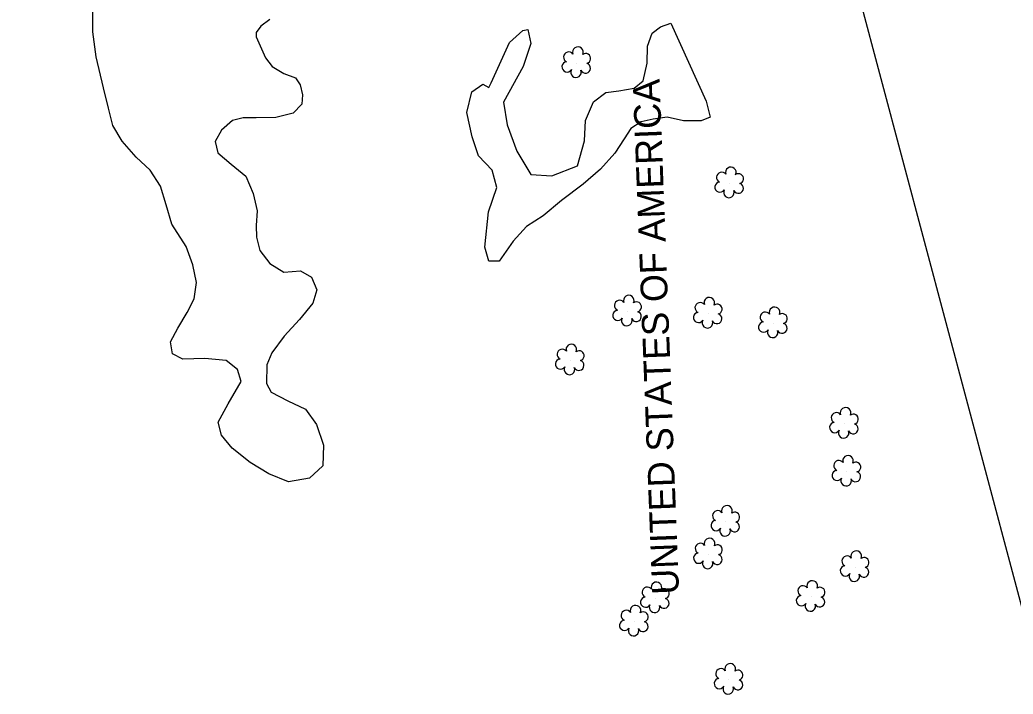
# Model space of a CAD drawing. Extents: x 3040896 to 3051146, y 687568 to 732976.
# Drawn here: x 3042967.1 to 3043152.4, y 725942.8 to 726068.6 of the extents above; entities that cross this region are included whole.
import ezdxf

# ---------------------------------------------------------------- set-up
doc = ezdxf.new("R2010")
doc.units = 0
for name, color, linetype in [('Exist Horizontal Alignment', 7, 'Continuous'), ('Exist Hydro Stream or Body of Water', 7, 'Continuous'), ('Exist Property Owner Text', 7, 'Continuous'), ('Exist Right of Way Easement Line', 7, 'Continuous'), ('Exist Right of Way Line', 7, 'Continuous'), ('Exist Vegetation Hedge Row', 7, 'Continuous'), ('Exist Vegetation Shrub CELL', 7, 'Continuous')]:
    doc.layers.add(name, color=color, linetype=linetype)

msp = doc.modelspace()

# ---------------------------------------------------------------- linework, layer by layer
at = {"layer": 'Exist Horizontal Alignment'}
msp.add_arc((3032072.31, 723599.48), 11460.29, 11.935278, 19.906775, dxfattribs=at)
at = {"layer": 'Exist Hydro Stream or Body of Water'}
for points in [[(3043011.19, 726065.46), (3043012.89, 726061.5), (3043014.19, 726059.93), (3043016.36, 726058.58), (3043018.5, 726057.81), (3043019.38, 726056.49), (3043019.82, 726054.62), (3043019.72, 726052.89), (3043018.08, 726051.22), (3043014.86, 726050.4), (3043011.16, 726050.35), (3043008.72, 726050.35), (3043006.77, 726049.84), (3043004.73, 726048.06), (3043003.51, 726045.93), (3043004.04, 726043.81), (3043006.51, 726041.71), (3043009.27, 726039.45), (3043010.59, 726036.19), (3043011.35, 726032.98), (3043011.2, 726030.23), (3043011.22, 726028.08), (3043011.88, 726025.56), (3043013.7, 726023.18), (3043016.33, 726021.52), (3043019.47, 726021.77), (3043021.5, 726020.6), (3043022.52, 726018.22), (3043021.75, 726015.74), (3043019.24, 726012.69), (3043016.42, 726009.6), (3043014.12, 726006.52), (3043013.18, 726004.25), (3043013.13, 726000.76), (3043013.97, 725999.15), (3043017.06, 725997.52), (3043020.4, 725996.02), (3043022.46, 725993.15), (3043023.74, 725989.29), (3043023.62, 725985.45), (3043021.13, 725983.15), (3043017.19, 725982.44), (3043013.52, 725983.91), (3043010.08, 725986.05), (3043006.72, 725988.7), (3043004.68, 725991.12), (3043004.08, 725993.6), (3043005.96, 725996.97), (3043008.35, 726001.13), (3043007.67, 726003.42), (3043005.56, 726005.08), (3043001.58, 726005.43), (3042997.47, 726005.29), (3042995.57, 726006.33), (3042995.17, 726008.57), (3042996.58, 726011.12), (3042998.31, 726014), (3042999.6, 726016.58), (3043000.06, 726019.59), (3042999.37, 726022.89), (3042998.13, 726026.31), (3042995.42, 726030.48), (3042994.39, 726034.09), (3042993.33, 726037.57), (3042991.41, 726040.55), (3042988.8, 726043.01), (3042986.17, 726045.95), (3042984.46, 726048.93), (3042983.62, 726052.12), (3042982.72, 726055.9), (3042981.35, 726061.7), (3042980.73, 726066.39), (3042980.71, 726071.07)], [(3043011.19, 726065.46), (3043012.89, 726061.5), (3043014.19, 726059.93), (3043016.36, 726058.58), (3043018.5, 726057.81), (3043019.38, 726056.49), (3043019.82, 726054.62), (3043019.72, 726052.89), (3043018.08, 726051.22), (3043014.86, 726050.4), (3043011.16, 726050.35), (3043008.72, 726050.35), (3043006.77, 726049.84), (3043004.73, 726048.06), (3043003.51, 726045.93), (3043004.04, 726043.81), (3043006.51, 726041.71), (3043009.27, 726039.45), (3043010.59, 726036.19), (3043011.35, 726032.98), (3043011.2, 726030.23), (3043011.22, 726028.08), (3043011.88, 726025.56), (3043013.7, 726023.18), (3043016.33, 726021.52), (3043019.47, 726021.77), (3043021.5, 726020.6), (3043022.52, 726018.22), (3043021.75, 726015.74), (3043019.24, 726012.69), (3043016.42, 726009.6), (3043014.12, 726006.52), (3043013.18, 726004.25), (3043013.13, 726000.76), (3043013.97, 725999.15), (3043017.06, 725997.52), (3043020.4, 725996.02), (3043022.46, 725993.15), (3043023.74, 725989.29), (3043023.62, 725985.45), (3043021.13, 725983.15), (3043017.19, 725982.44), (3043013.52, 725983.91), (3043010.08, 725986.05), (3043006.72, 725988.7), (3043004.68, 725991.12), (3043004.08, 725993.6), (3043005.96, 725996.97), (3043008.35, 726001.13), (3043007.67, 726003.42), (3043005.56, 726005.08), (3043001.58, 726005.43), (3042997.47, 726005.29), (3042995.57, 726006.33), (3042995.17, 726008.57), (3042996.58, 726011.12), (3042998.31, 726014), (3042999.6, 726016.58), (3043000.06, 726019.59), (3042999.37, 726022.89), (3042998.13, 726026.31), (3042995.42, 726030.48), (3042994.39, 726034.09), (3042993.33, 726037.57), (3042991.41, 726040.55), (3042988.8, 726043.01), (3042986.17, 726045.95), (3042984.46, 726048.93), (3042983.62, 726052.12), (3042982.72, 726055.9), (3042981.35, 726061.7), (3042980.73, 726066.39), (3042980.71, 726071.07)], [(3043013.74, 726068.65), (3043012.06, 726067.4), (3043011.19, 726066.26), (3043011.19, 726065.46)], [(3043013.74, 726068.65), (3043012.06, 726067.4), (3043011.19, 726066.26), (3043011.19, 726065.46)]]:
    msp.add_lwpolyline(points, dxfattribs=at)
at = {"layer": 'Exist Right of Way Easement Line'}
msp.add_line((3043156.11, 725951.42), (3043078.33, 726242.92), dxfattribs=at)
at = {"layer": 'Exist Right of Way Line'}
for radius in [11510.29, 11410.29]:
    msp.add_arc((3032072.31, 723599.48), radius, 11.935278, 19.906775, dxfattribs=at)
at = {"layer": 'Exist Vegetation Hedge Row'}
msp.add_lwpolyline([(3043088.54, 726067.99), (3043095.16, 726053.46), (3043095.87, 726050.45), (3043094.18, 726049.78), (3043090.92, 726049.76), (3043087.83, 726050.48), (3043085.23, 726050.09), (3043083.02, 726049.56), (3043081.07, 726048.33), (3043079.82, 726046.42), (3043078.12, 726043.75), (3043075.41, 726040.77), (3043072.21, 726037.93), (3043068.16, 726034.94), (3043064.7, 726032.08), (3043061.59, 726030.06), (3043059.11, 726027.3), (3043056.53, 726023.62), (3043054.6, 726023.6), (3043053.86, 726026.21), (3043054.52, 726032.82), (3043056.06, 726037.32), (3043055.19, 726040.6), (3043052.67, 726043.26), (3043051.46, 726046.78), (3043050.47, 726051.31), (3043051.39, 726055.19), (3043053.45, 726056.63), (3043054.61, 726055.97), (3043055.02, 726056.87), (3043058.43, 726064.36), (3043060.91, 726066.61), (3043061.86, 726066.83), (3043062.42, 726064.18), (3043060.98, 726059.91), (3043057.33, 726053.23), (3043058, 726049.01), (3043059.8, 726044.12), (3043062.42, 726039.75), (3043066.34, 726039.51), (3043071.1, 726041.37), (3043072.42, 726046.04), (3043072.6, 726049.86), (3043074.12, 726053.29), (3043076.39, 726055.08), (3043078.86, 726055.35), (3043081.68, 726055.85), (3043083.4, 726057.23), (3043084.11, 726060.51), (3043084.2, 726063.7), (3043085.03, 726066.14), (3043086.64, 726067.32), (3043088.54, 726067.99)], dxfattribs=at)
msp.add_lwpolyline([(3043088.54, 726067.99), (3043095.16, 726053.46), (3043095.87, 726050.45), (3043094.18, 726049.78), (3043090.92, 726049.76), (3043087.83, 726050.48), (3043085.23, 726050.09), (3043083.02, 726049.56), (3043081.07, 726048.33), (3043079.82, 726046.42), (3043078.12, 726043.75), (3043075.41, 726040.77), (3043072.21, 726037.93), (3043068.16, 726034.94), (3043064.7, 726032.08), (3043061.59, 726030.06), (3043059.11, 726027.3), (3043056.53, 726023.62), (3043054.6, 726023.6), (3043053.86, 726026.21), (3043054.52, 726032.82), (3043056.06, 726037.32), (3043055.19, 726040.6), (3043052.67, 726043.26), (3043051.46, 726046.78), (3043050.47, 726051.31), (3043051.39, 726055.19), (3043053.45, 726056.63), (3043054.61, 726055.97), (3043055.02, 726056.87), (3043058.43, 726064.36), (3043060.91, 726066.61), (3043061.86, 726066.83), (3043062.42, 726064.18), (3043060.98, 726059.91), (3043057.33, 726053.23), (3043058, 726049.01), (3043059.8, 726044.12), (3043062.42, 726039.75), (3043066.34, 726039.51), (3043071.1, 726041.37), (3043072.42, 726046.04), (3043072.6, 726049.86), (3043074.12, 726053.29), (3043076.39, 726055.08), (3043078.86, 726055.35), (3043081.68, 726055.85), (3043083.4, 726057.23), (3043084.11, 726060.51), (3043084.2, 726063.7), (3043085.03, 726066.14), (3043086.64, 726067.32), (3043088.54, 726067.99)], dxfattribs=at)
at = {"layer": 'Exist Vegetation Shrub CELL'}
for p, q in [((3043070.98, 726060.53), (3043070.98, 726060.53)), ((3043070.98, 726060.53), (3043070.98, 726060.53)), ((3043099.51, 726038.11), (3043099.51, 726038.11)), ((3043099.51, 726038.11), (3043099.51, 726038.11)), ((3043080.46, 726014.2), (3043080.46, 726014.2)), ((3043080.46, 726014.2), (3043080.46, 726014.2)), ((3043095.5, 726013.8), (3043095.5, 726013.8)), ((3043095.5, 726013.8), (3043095.5, 726013.8)), ((3043107.66, 726012.01), (3043107.66, 726012.01)), ((3043107.66, 726012.01), (3043107.66, 726012.01)), ((3043069.75, 726005.09), (3043069.75, 726005.09)), ((3043069.75, 726005.09), (3043069.75, 726005.09)), ((3043120.92, 725993.27), (3043120.92, 725993.27)), ((3043120.92, 725993.27), (3043120.92, 725993.27)), ((3043121.37, 725984.33), (3043121.37, 725984.33)), ((3043121.37, 725984.33), (3043121.37, 725984.33)), ((3043098.79, 725974.99), (3043098.79, 725974.99)), ((3043098.79, 725974.99), (3043098.79, 725974.99)), ((3043095.54, 725968.9), (3043095.54, 725968.9)), ((3043095.54, 725968.9), (3043095.54, 725968.9)), ((3043122.91, 725966.53), (3043122.91, 725966.53)), ((3043122.91, 725966.53), (3043122.91, 725966.53)), ((3043114.7, 725960.97), (3043114.7, 725960.97)), ((3043114.7, 725960.97), (3043114.7, 725960.97)), ((3043085.63, 725960.71), (3043085.63, 725960.71)), ((3043085.63, 725960.71), (3043085.63, 725960.71)), ((3043081.72, 725956.38), (3043081.72, 725956.38)), ((3043081.72, 725956.38), (3043081.72, 725956.38)), ((3043099.39, 725945.52), (3043099.39, 725945.52)), ((3043099.39, 725945.52), (3043099.39, 725945.52))]:
    msp.add_line(p, q, dxfattribs=at)
for centre, radius, start, end in [((3043071.21, 726062.57), 0.99, 334.8391, 200.4717), ((3043071.21, 726062.57), 0.99, 334.8391, 200.4717), ((3043069.5, 726061.66), 0.968, 35.8908, 245.4216), ((3043069.5, 726061.66), 0.968, 35.8908, 245.4216), ((3043072.65, 726061.4), 0.929, 284.4567, 126.0861), ((3043072.65, 726061.4), 0.929, 284.4567, 126.0861), ((3043069.18, 726059.82), 0.955, 95.1099, 327.9534), ((3043069.18, 726059.82), 0.955, 95.1099, 327.9534), ((3043070.85, 726058.84), 0.984, 151.2797, 21.387), ((3043070.85, 726058.84), 0.984, 151.2797, 21.387), ((3043072.62, 726059.6), 0.937, 204.9913, 73.4601), ((3043072.62, 726059.6), 0.937, 204.9913, 73.4601), ((3043099.74, 726040.15), 0.99, 334.8391, 200.4717), ((3043099.74, 726040.15), 0.99, 334.8391, 200.4717), ((3043098.03, 726039.23), 0.968, 35.8908, 245.4216), ((3043098.03, 726039.23), 0.968, 35.8908, 245.4216), ((3043101.18, 726038.98), 0.929, 284.4567, 126.0861), ((3043101.18, 726038.98), 0.929, 284.4567, 126.0861), ((3043097.71, 726037.4), 0.955, 95.1099, 327.9534), ((3043097.71, 726037.4), 0.955, 95.1099, 327.9534), ((3043099.38, 726036.42), 0.984, 151.2797, 21.387), ((3043099.38, 726036.42), 0.984, 151.2797, 21.387), ((3043101.15, 726037.18), 0.937, 204.9913, 73.4601), ((3043101.15, 726037.18), 0.937, 204.9913, 73.4601), ((3043080.69, 726016.24), 0.99, 334.8391, 200.4717), ((3043080.69, 726016.24), 0.99, 334.8391, 200.4717), ((3043095.72, 726015.84), 0.99, 334.8391, 200.4717), ((3043095.72, 726015.84), 0.99, 334.8391, 200.4717), ((3043078.98, 726015.33), 0.968, 35.8908, 245.4216), ((3043078.98, 726015.33), 0.968, 35.8908, 245.4216), ((3043082.13, 726015.07), 0.929, 284.4567, 126.0861), ((3043082.13, 726015.07), 0.929, 284.4567, 126.0861), ((3043094.01, 726014.92), 0.968, 35.8908, 245.4216), ((3043094.01, 726014.92), 0.968, 35.8908, 245.4216), ((3043097.17, 726014.66), 0.929, 284.4567, 126.0861), ((3043097.17, 726014.66), 0.929, 284.4567, 126.0861), ((3043107.89, 726014.05), 0.99, 334.8391, 200.4717), ((3043107.89, 726014.05), 0.99, 334.8391, 200.4717), ((3043078.66, 726013.49), 0.955, 95.1099, 327.9534), ((3043078.66, 726013.49), 0.955, 95.1099, 327.9534), ((3043080.33, 726012.52), 0.984, 151.2797, 21.387), ((3043080.33, 726012.52), 0.984, 151.2797, 21.387), ((3043082.1, 726013.27), 0.937, 204.9913, 73.4601), ((3043082.1, 726013.27), 0.937, 204.9913, 73.4601), ((3043093.7, 726013.09), 0.955, 95.1099, 327.9534), ((3043093.7, 726013.09), 0.955, 95.1099, 327.9534), ((3043097.13, 726012.87), 0.937, 204.9913, 73.4601), ((3043097.13, 726012.87), 0.937, 204.9913, 73.4601), ((3043106.18, 726013.14), 0.968, 35.8908, 245.4216), ((3043106.18, 726013.14), 0.968, 35.8908, 245.4216), ((3043109.34, 726012.88), 0.929, 284.4567, 126.0861), ((3043109.34, 726012.88), 0.929, 284.4567, 126.0861), ((3043095.37, 726012.11), 0.984, 151.2797, 21.387), ((3043095.37, 726012.11), 0.984, 151.2797, 21.387), ((3043105.86, 726011.31), 0.955, 95.1099, 327.9534), ((3043105.86, 726011.31), 0.955, 95.1099, 327.9534), ((3043107.54, 726010.33), 0.984, 151.2797, 21.387), ((3043107.54, 726010.33), 0.984, 151.2797, 21.387), ((3043109.3, 726011.09), 0.937, 204.9913, 73.4601), ((3043109.3, 726011.09), 0.937, 204.9913, 73.4601), ((3043068.27, 726006.22), 0.968, 35.8908, 245.4216), ((3043068.27, 726006.22), 0.968, 35.8908, 245.4216), ((3043069.98, 726007.13), 0.99, 334.8391, 200.4717), ((3043069.98, 726007.13), 0.99, 334.8391, 200.4717), ((3043067.95, 726004.39), 0.955, 95.1099, 327.9534), ((3043067.95, 726004.39), 0.955, 95.1099, 327.9534), ((3043071.43, 726005.96), 0.929, 284.4567, 126.0861), ((3043071.43, 726005.96), 0.929, 284.4567, 126.0861), ((3043069.62, 726003.41), 0.984, 151.2797, 21.387), ((3043069.62, 726003.41), 0.984, 151.2797, 21.387), ((3043071.39, 726004.16), 0.937, 204.9913, 73.4601), ((3043071.39, 726004.16), 0.937, 204.9913, 73.4601), ((3043121.15, 725995.31), 0.99, 334.8391, 200.4717), ((3043121.15, 725995.31), 0.99, 334.8391, 200.4717), ((3043119.44, 725994.39), 0.968, 35.8908, 245.4216), ((3043119.44, 725994.39), 0.968, 35.8908, 245.4216), ((3043122.59, 725994.14), 0.929, 284.4567, 126.0861), ((3043122.59, 725994.14), 0.929, 284.4567, 126.0861), ((3043119.12, 725992.56), 0.955, 95.1099, 327.9534), ((3043119.12, 725992.56), 0.955, 95.1099, 327.9534), ((3043122.56, 725992.34), 0.937, 204.9913, 73.4601), ((3043122.56, 725992.34), 0.937, 204.9913, 73.4601), ((3043120.79, 725991.58), 0.984, 151.2797, 21.387), ((3043120.79, 725991.58), 0.984, 151.2797, 21.387), ((3043121.6, 725986.37), 0.99, 334.8391, 200.4717), ((3043121.6, 725986.37), 0.99, 334.8391, 200.4717), ((3043119.89, 725985.46), 0.968, 35.8908, 245.4216), ((3043119.89, 725985.46), 0.968, 35.8908, 245.4216), ((3043123.04, 725985.2), 0.929, 284.4567, 126.0861), ((3043123.04, 725985.2), 0.929, 284.4567, 126.0861), ((3043119.57, 725983.63), 0.955, 95.1099, 327.9534), ((3043119.57, 725983.63), 0.955, 95.1099, 327.9534), ((3043121.24, 725982.65), 0.984, 151.2797, 21.387), ((3043121.24, 725982.65), 0.984, 151.2797, 21.387), ((3043123.01, 725983.4), 0.937, 204.9913, 73.4601), ((3043123.01, 725983.4), 0.937, 204.9913, 73.4601), ((3043099.01, 725977.03), 0.99, 334.8391, 200.4717), ((3043099.01, 725977.03), 0.99, 334.8391, 200.4717), ((3043097.3, 725976.12), 0.968, 35.8908, 245.4216), ((3043097.3, 725976.12), 0.968, 35.8908, 245.4216), ((3043100.46, 725975.86), 0.929, 284.4567, 126.0861), ((3043100.46, 725975.86), 0.929, 284.4567, 126.0861), ((3043096.99, 725974.29), 0.955, 95.1099, 327.9534), ((3043096.99, 725974.29), 0.955, 95.1099, 327.9534), ((3043098.66, 725973.31), 0.984, 151.2797, 21.387), ((3043098.66, 725973.31), 0.984, 151.2797, 21.387), ((3043100.42, 725974.06), 0.937, 204.9913, 73.4601), ((3043100.42, 725974.06), 0.937, 204.9913, 73.4601), ((3043095.77, 725970.94), 0.99, 334.8391, 200.4717), ((3043095.77, 725970.94), 0.99, 334.8391, 200.4717), ((3043094.06, 725970.03), 0.968, 35.8908, 245.4216), ((3043094.06, 725970.03), 0.968, 35.8908, 245.4216), ((3043097.21, 725969.77), 0.929, 284.4567, 126.0861), ((3043097.21, 725969.77), 0.929, 284.4567, 126.0861), ((3043093.74, 725968.2), 0.955, 95.1099, 327.9534), ((3043093.74, 725968.2), 0.955, 95.1099, 327.9534), ((3043097.18, 725967.97), 0.937, 204.9913, 73.4601), ((3043097.18, 725967.97), 0.937, 204.9913, 73.4601), ((3043121.43, 725967.66), 0.968, 35.8908, 245.4216), ((3043121.43, 725967.66), 0.968, 35.8908, 245.4216), ((3043123.14, 725968.58), 0.99, 334.8391, 200.4717), ((3043123.14, 725968.58), 0.99, 334.8391, 200.4717), ((3043124.58, 725967.4), 0.929, 284.4567, 126.0861), ((3043124.58, 725967.4), 0.929, 284.4567, 126.0861), ((3043095.41, 725967.22), 0.984, 151.2797, 21.387), ((3043095.41, 725967.22), 0.984, 151.2797, 21.387), ((3043121.11, 725965.83), 0.955, 95.1099, 327.9534), ((3043121.11, 725965.83), 0.955, 95.1099, 327.9534), ((3043124.55, 725965.61), 0.937, 204.9913, 73.4601), ((3043124.55, 725965.61), 0.937, 204.9913, 73.4601), ((3043122.78, 725964.85), 0.984, 151.2797, 21.387), ((3043122.78, 725964.85), 0.984, 151.2797, 21.387), ((3043084.15, 725961.84), 0.968, 35.8908, 245.4216), ((3043084.15, 725961.84), 0.968, 35.8908, 245.4216), ((3043085.86, 725962.75), 0.99, 334.8391, 200.4717), ((3043085.86, 725962.75), 0.99, 334.8391, 200.4717), ((3043113.21, 725962.1), 0.968, 35.8908, 245.4216), ((3043113.21, 725962.1), 0.968, 35.8908, 245.4216), ((3043114.93, 725963.01), 0.99, 334.8391, 200.4717), ((3043114.93, 725963.01), 0.99, 334.8391, 200.4717), ((3043116.37, 725961.84), 0.929, 284.4567, 126.0861), ((3043116.37, 725961.84), 0.929, 284.4567, 126.0861), ((3043083.83, 725960), 0.955, 95.1099, 327.9534), ((3043083.83, 725960), 0.955, 95.1099, 327.9534), ((3043087.3, 725961.58), 0.929, 284.4567, 126.0861), ((3043087.3, 725961.58), 0.929, 284.4567, 126.0861), ((3043112.9, 725960.27), 0.955, 95.1099, 327.9534), ((3043112.9, 725960.27), 0.955, 95.1099, 327.9534), ((3043116.33, 725960.04), 0.937, 204.9913, 73.4601), ((3043116.33, 725960.04), 0.937, 204.9913, 73.4601), ((3043081.95, 725958.42), 0.99, 334.8391, 200.4717), ((3043081.95, 725958.42), 0.99, 334.8391, 200.4717), ((3043085.5, 725959.03), 0.984, 151.2797, 21.387), ((3043085.5, 725959.03), 0.984, 151.2797, 21.387), ((3043087.27, 725959.78), 0.937, 204.9913, 73.4601), ((3043087.27, 725959.78), 0.937, 204.9913, 73.4601), ((3043114.57, 725959.29), 0.984, 151.2797, 21.387), ((3043114.57, 725959.29), 0.984, 151.2797, 21.387), ((3043080.24, 725957.51), 0.968, 35.8908, 245.4216), ((3043080.24, 725957.51), 0.968, 35.8908, 245.4216), ((3043083.39, 725957.25), 0.929, 284.4567, 126.0861), ((3043083.39, 725957.25), 0.929, 284.4567, 126.0861), ((3043079.92, 725955.68), 0.955, 95.1099, 327.9534), ((3043079.92, 725955.68), 0.955, 95.1099, 327.9534), ((3043081.59, 725954.7), 0.984, 151.2797, 21.387), ((3043081.59, 725954.7), 0.984, 151.2797, 21.387), ((3043083.36, 725955.45), 0.937, 204.9913, 73.4601), ((3043083.36, 725955.45), 0.937, 204.9913, 73.4601), ((3043099.62, 725947.56), 0.99, 334.8391, 200.4717), ((3043099.62, 725947.56), 0.99, 334.8391, 200.4717), ((3043097.9, 725946.64), 0.968, 35.8908, 245.4216), ((3043097.9, 725946.64), 0.968, 35.8908, 245.4216), ((3043101.06, 725946.39), 0.929, 284.4567, 126.0861), ((3043101.06, 725946.39), 0.929, 284.4567, 126.0861), ((3043097.59, 725944.81), 0.955, 95.1099, 327.9534), ((3043097.59, 725944.81), 0.955, 95.1099, 327.9534), ((3043099.26, 725943.83), 0.984, 151.2797, 21.387), ((3043099.26, 725943.83), 0.984, 151.2797, 21.387), ((3043101.02, 725944.59), 0.937, 204.9913, 73.4601), ((3043101.02, 725944.59), 0.937, 204.9913, 73.4601)]:
    msp.add_arc(centre, radius, start, end, dxfattribs=at)

# ---------------------------------------------------------------- texts
at = {"layer": 'Exist Property Owner Text'}
msp.add_text(' UNITED STATES OF AMERICA', height=5.0005, rotation=92.18, dxfattribs=at).set_placement((3043090.15, 725959.64))

doc.saveas('drawing.dxf')
